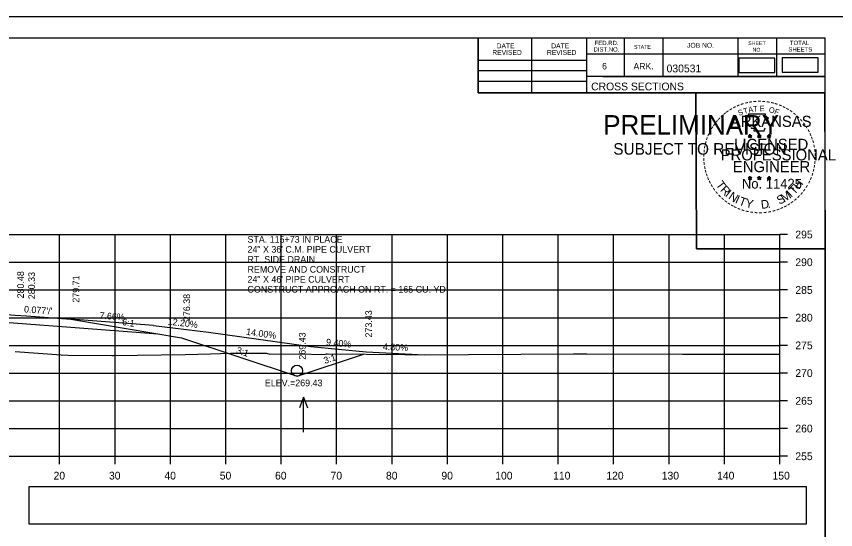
# Model space of a CAD drawing. Extents: x 285 to 4233, y -659 to 3710.
# Drawn here: x 2571.7 to 2719.6, y 523.6 to 616.2 of the extents above; entities that cross this region are included whole.
import ezdxf

# ---------------------------------------------------------------- set-up
doc = ezdxf.new("R2010")
doc.units = 0
for name, color, linetype in [('R_Alt Surface', 7, 'Continuous'), ('R_Axis', 7, 'Continuous'), ('R_Axis Annot', 7, 'Continuous'), ('R_Border', 7, 'Continuous'), ('R_Border PE', 7, 'Continuous'), ('R_Border Prem', 7, 'Continuous'), ('R_Drive', 7, 'Continuous'), ('R_Exist Surface', 7, 'Continuous'), ('R_Fin Surface', 7, 'Continuous'), ('R_Grid', 7, 'Continuous'), ('R_No Plot', 7, 'Continuous'), ('R_Water', 7, 'Continuous'), ('R_Water Annot', 7, 'Continuous'), ('R_Xsect Elev', 7, 'Continuous'), ('R_Xsect Slope', 7, 'Continuous')]:
    doc.layers.add(name, color=color, linetype=linetype)

msp = doc.modelspace()

# ---------------------------------------------------------------- linework, layer by layer
at = {"layer": 'R_Alt Surface'}
msp.add_lwpolyline([(2527.89, 562.34), (2541.5, 562.61), (2547.5, 562.73), (2547.5, 562.73), (2573.5, 560.74), (2581.5, 560.13), (2597.23, 558.92)], dxfattribs=at)
at = {"layer": 'R_Axis'}
for p, q in [((2709.5, 536.83), (2709.5, 576.83)), ((2710.9, 576.83), (2709.5, 576.83)), ((2710.9, 571.83), (2709.5, 571.83)), ((2710.9, 566.83), (2709.5, 566.83)), ((2710.9, 561.83), (2709.5, 561.83)), ((2710.9, 556.83), (2709.5, 556.83)), ((2710.9, 551.83), (2709.5, 551.83)), ((2710.9, 546.83), (2709.5, 546.83)), ((2710.9, 541.83), (2709.5, 541.83)), ((2409.5, 536.83), (2709.5, 536.83)), ((2579.5, 535.43), (2579.5, 536.83)), ((2589.5, 535.43), (2589.5, 536.83)), ((2599.5, 535.43), (2599.5, 536.83)), ((2609.5, 535.43), (2609.5, 536.83)), ((2619.5, 535.43), (2619.5, 536.83)), ((2629.5, 535.43), (2629.5, 536.83)), ((2639.5, 535.43), (2639.5, 536.83)), ((2649.5, 535.43), (2649.5, 536.83)), ((2659.5, 535.43), (2659.5, 536.83)), ((2669.5, 535.43), (2669.5, 536.83)), ((2679.5, 535.43), (2679.5, 536.83)), ((2689.5, 535.43), (2689.5, 536.83)), ((2699.5, 535.43), (2699.5, 536.83)), ((2709.5, 535.43), (2709.5, 536.83)), ((2710.9, 536.83), (2709.5, 536.83))]:
    msp.add_line(p, q, dxfattribs=at)
at = {"layer": 'R_Axis Annot'}
for points in [[(2702.12, 606.06), (2708.58, 606.06), (2708.58, 608.62), (2702.12, 608.62)], [(2709.94, 606.14), (2716.4, 606.14), (2716.4, 608.7), (2709.94, 608.7)], [(2573.96, 524.64), (2714.32, 524.64), (2714.32, 531.29), (2573.96, 531.29)]]:
    msp.add_lwpolyline(points, close=True, dxfattribs=at)
at = {"layer": 'R_Border'}
for p, q in [((2401.5, 612.29), (2717.68, 612.29)), ((2655.04, 602.41), (2655.04, 612.29)), ((2664.72, 602.41), (2664.72, 612.29)), ((2674.58, 612.29), (2674.58, 602.41)), ((2681.42, 612.29), (2681.42, 605.35)), ((2688.36, 612.29), (2688.36, 605.35)), ((2701.94, 612.29), (2701.94, 605.35)), ((2708.88, 612.29), (2708.88, 605.35)), ((2717.68, 406.83), (2717.68, 612.29)), ((2717.68, 609.35), (2674.58, 609.35)), ((2717.68, 609.37), (2717.68, 609.37)), ((2655.04, 608.27), (2674.58, 608.27)), ((2655.04, 606.41), (2674.58, 606.41)), ((2717.68, 605.35), (2674.58, 605.35)), ((2677.54, 605.35), (2717.68, 605.35)), ((2655.04, 604.47), (2674.58, 604.47)), ((2717.68, 602.41), (2655.04, 602.41))]:
    msp.add_line(p, q, dxfattribs=at)
at = {"layer": 'R_Border PE'}
for p, q in [((2703.77, 594.66), (2704.11, 594.55)), ((2703.77, 594.66), (2704.02, 594.62)), ((2703.77, 594.66), (2704, 594.54)), ((2703.9, 594.26), (2704.11, 594.55)), ((2703.9, 594.26), (2704.02, 594.5)), ((2703.9, 594.26), (2704.11, 594.47)), ((2704.11, 594.92), (2704.07, 594.67)), ((2704.11, 594.55), (2704.11, 594.92)), ((2704.11, 594.92), (2704.16, 594.67)), ((2704.46, 594.66), (2704.11, 594.55)), ((2704.33, 594.26), (2704.11, 594.55)), ((2704.33, 594.26), (2704.11, 594.47)), ((2704.46, 594.66), (2704.18, 594.61)), ((2704.33, 594.26), (2704.19, 594.55)), ((2704.46, 594.66), (2704.26, 594.56)), ((2705.44, 594.66), (2705.78, 594.55)), ((2705.44, 594.66), (2705.69, 594.62)), ((2705.44, 594.66), (2705.67, 594.54)), ((2705.57, 594.26), (2705.78, 594.55)), ((2705.57, 594.26), (2705.69, 594.5)), ((2705.57, 594.26), (2705.78, 594.47)), ((2705.78, 594.92), (2705.74, 594.67)), ((2705.78, 594.55), (2705.78, 594.92)), ((2705.78, 594.92), (2705.83, 594.67)), ((2706.13, 594.66), (2705.78, 594.55)), ((2706, 594.26), (2705.78, 594.55)), ((2706, 594.26), (2705.78, 594.47)), ((2706.13, 594.66), (2705.85, 594.61)), ((2706, 594.26), (2705.86, 594.55)), ((2706.13, 594.66), (2705.93, 594.56)), ((2707.2, 594.65), (2707.55, 594.54)), ((2707.2, 594.65), (2707.45, 594.61)), ((2707.2, 594.65), (2707.44, 594.53)), ((2707.33, 594.24), (2707.55, 594.54)), ((2707.33, 594.24), (2707.46, 594.49)), ((2707.33, 594.24), (2707.55, 594.46)), ((2707.55, 594.91), (2707.51, 594.65)), ((2707.55, 594.54), (2707.55, 594.91)), ((2707.55, 594.91), (2707.6, 594.66)), ((2707.9, 594.65), (2707.55, 594.54)), ((2707.76, 594.24), (2707.55, 594.54)), ((2707.76, 594.24), (2707.55, 594.46)), ((2707.9, 594.65), (2707.61, 594.6)), ((2707.76, 594.24), (2707.62, 594.53)), ((2707.9, 594.65), (2707.69, 594.55)), ((2703.76, 587.09), (2704.11, 586.98)), ((2703.76, 587.09), (2704.01, 587.05)), ((2703.76, 587.09), (2704, 586.97)), ((2704.11, 587.34), (2704.07, 587.09)), ((2704.11, 586.98), (2704.11, 587.34)), ((2704.11, 587.34), (2704.16, 587.09)), ((2704.46, 587.09), (2704.11, 586.98)), ((2704.46, 587.09), (2704.17, 587.04)), ((2704.46, 587.09), (2704.25, 586.99)), ((2705.43, 587.09), (2705.78, 586.98)), ((2705.43, 587.09), (2705.68, 587.05)), ((2705.43, 587.09), (2705.67, 586.97)), ((2705.78, 587.34), (2705.74, 587.09)), ((2705.78, 586.98), (2705.78, 587.34)), ((2705.78, 587.34), (2705.83, 587.09)), ((2706.13, 587.09), (2705.78, 586.98)), ((2706.13, 587.09), (2705.84, 587.04)), ((2706.13, 587.09), (2705.92, 586.99)), ((2707.2, 587.08), (2707.55, 586.97)), ((2707.2, 587.08), (2707.45, 587.04)), ((2707.2, 587.08), (2707.43, 586.96)), ((2707.55, 587.33), (2707.51, 587.08)), ((2707.55, 586.97), (2707.55, 587.33)), ((2707.55, 587.33), (2707.6, 587.08)), ((2707.89, 587.08), (2707.55, 586.97)), ((2707.89, 587.08), (2707.61, 587.03)), ((2707.89, 587.08), (2707.69, 586.98)), ((2703.89, 586.68), (2704.11, 586.98)), ((2703.89, 586.68), (2704.02, 586.93)), ((2703.89, 586.68), (2704.11, 586.9)), ((2704.32, 586.68), (2704.11, 586.98)), ((2704.32, 586.68), (2704.11, 586.9)), ((2704.32, 586.68), (2704.19, 586.97)), ((2705.56, 586.68), (2705.78, 586.98)), ((2705.56, 586.68), (2705.69, 586.93)), ((2705.56, 586.68), (2705.78, 586.9)), ((2705.99, 586.68), (2705.78, 586.98)), ((2705.99, 586.68), (2705.78, 586.9)), ((2705.99, 586.68), (2705.86, 586.97)), ((2707.33, 586.67), (2707.55, 586.97)), ((2707.33, 586.67), (2707.46, 586.92)), ((2707.33, 586.67), (2707.54, 586.89)), ((2707.76, 586.67), (2707.54, 586.89)), ((2707.76, 586.67), (2707.55, 586.97)), ((2707.76, 586.67), (2707.62, 586.96))]:
    msp.add_line(p, q, dxfattribs=at)
for points in [[(2703.81, 598.54), (2704.08, 597.71)], [(2707.32, 597.62), (2707.46, 597.9), (2706.77, 597.88), (2706.92, 598.54), (2703.81, 598.54)], [(2704.3, 596.12), (2704.3, 596.03), (2704.86, 596.01), (2704.81, 595.54), (2706.68, 595.54), (2706.88, 596.08)], [(2704.11, 594.92), (2704.33, 594.26), (2703.77, 594.66), (2704.46, 594.66), (2703.9, 594.26), (2704.11, 594.92)], [(2705.78, 594.92), (2706, 594.26), (2705.44, 594.66), (2706.13, 594.66), (2705.57, 594.26), (2705.78, 594.92)], [(2707.55, 594.91), (2707.76, 594.24), (2707.2, 594.65), (2707.9, 594.65), (2707.33, 594.24), (2707.55, 594.91)], [(2704.11, 587.34), (2704.32, 586.68), (2703.76, 587.09), (2704.46, 587.09), (2703.89, 586.68), (2704.11, 587.34)], [(2705.78, 587.34), (2705.99, 586.68), (2705.43, 587.09), (2706.13, 587.09), (2705.56, 586.68), (2705.78, 587.34)], [(2707.55, 587.33), (2707.76, 586.67), (2707.2, 587.08), (2707.89, 587.08), (2707.33, 586.67), (2707.55, 587.33)]]:
    msp.add_lwpolyline(points, dxfattribs=at)
for centre, radius in [((2704.11, 594.55), 0.172), ((2704.11, 594.55), 0.145), ((2704.11, 594.55), 0.116), ((2704.11, 594.55), 0.0991), ((2704.11, 594.55), 0.0747), ((2704.11, 594.55), 0.0495), ((2704.11, 594.55), 0.0296), ((2705.78, 594.55), 0.172), ((2705.78, 594.55), 0.145), ((2705.78, 594.55), 0.116), ((2705.78, 594.55), 0.0991), ((2705.78, 594.55), 0.0747), ((2705.78, 594.55), 0.0495), ((2705.78, 594.55), 0.0296), ((2707.55, 594.54), 0.172), ((2707.55, 594.54), 0.145), ((2707.55, 594.54), 0.116), ((2707.55, 594.54), 0.0991), ((2707.55, 594.54), 0.0747), ((2707.55, 594.54), 0.0495), ((2707.55, 594.54), 0.0296), ((2704.11, 586.98), 0.172), ((2704.11, 586.98), 0.145), ((2704.11, 586.98), 0.116), ((2704.11, 586.98), 0.0991), ((2704.11, 586.98), 0.0747), ((2705.78, 586.98), 0.172), ((2705.78, 586.98), 0.145), ((2705.78, 586.98), 0.116), ((2705.78, 586.98), 0.0991), ((2705.78, 586.98), 0.0747), ((2707.55, 586.97), 0.172), ((2707.55, 586.97), 0.145), ((2707.55, 586.97), 0.116), ((2707.55, 586.97), 0.0991), ((2704.11, 586.98), 0.0495), ((2704.11, 586.98), 0.0296), ((2705.78, 586.98), 0.0495), ((2705.78, 586.98), 0.0296), ((2707.55, 586.97), 0.0747), ((2707.55, 586.97), 0.0495), ((2707.55, 586.97), 0.0296)]:
    msp.add_circle(centre, radius, dxfattribs=at)
at = {"layer": 'R_Drive'}
for p, q in [((2596.46, 560.4), (2581.5, 561.54)), ((2596.46, 560.4), (2606.38, 559.19)), ((2606.38, 559.19), (2624.84, 556.6)), ((2624.84, 556.6), (2634.84, 555.66)), ((2634.84, 555.66), (2645.44, 555.15))]:
    msp.add_line(p, q, dxfattribs=at)
at = {"layer": 'R_Exist Surface'}
msp.add_lwpolyline([(2571.49, 555.71), (2579.8, 555.12), (2581.04, 555.04), (2588.9, 555), (2589, 554.99), (2589.01, 554.99), (2589.03, 554.99), (2589.2, 554.99), (2602.18, 555.18), (2606.72, 555.32), (2610.37, 555.44), (2616.84, 555.4), (2617.45, 555.24), (2622.58, 555.29), (2627.31, 555.21), (2627.66, 555.29), (2627.78, 555.33), (2641.82, 555.16), (2643.79, 555.14), (2672.26, 555.29), (2672.7, 555.29), (2674.64, 555.29), (2691.93, 555.26), (2697.28, 555.22), (2709.5, 555.22)], dxfattribs=at)
at = {"layer": 'R_Fin Surface'}
msp.add_lwpolyline([(2502.71, 555.68), (2517.5, 560.61), (2541.5, 564.61), (2547.5, 564.15), (2571.5, 562.31), (2573.5, 562.16), (2581.5, 561.54), (2601.5, 558.21), (2622.35, 551.26), (2634.33, 555.25)], dxfattribs=at)
at = {"layer": 'R_Grid'}
for p, q in [((2409.5, 576.83), (2709.5, 576.83)), ((2579.5, 536.83), (2579.5, 576.83)), ((2589.5, 536.83), (2589.5, 576.83)), ((2599.5, 536.83), (2599.5, 576.83)), ((2609.5, 536.83), (2609.5, 576.83)), ((2619.5, 536.83), (2619.5, 576.83)), ((2629.5, 536.83), (2629.5, 576.83)), ((2639.5, 536.83), (2639.5, 576.83)), ((2649.5, 536.83), (2649.5, 576.83)), ((2659.5, 536.83), (2659.5, 576.83)), ((2669.5, 536.83), (2669.5, 576.83)), ((2679.5, 536.83), (2679.5, 576.83)), ((2689.5, 536.83), (2689.5, 576.83)), ((2699.5, 536.83), (2699.5, 576.83)), ((2709.5, 536.83), (2709.5, 576.83)), ((2409.5, 571.83), (2709.5, 571.83)), ((2409.5, 566.83), (2709.5, 566.83)), ((2409.5, 561.83), (2709.5, 561.83)), ((2409.5, 556.83), (2709.5, 556.83)), ((2409.5, 551.83), (2709.5, 551.83)), ((2409.5, 546.83), (2709.5, 546.83)), ((2409.5, 541.83), (2709.5, 541.83)), ((2409.5, 536.83), (2709.5, 536.83))]:
    msp.add_line(p, q, dxfattribs=at)
at = {"layer": 'R_No Plot'}
for p, q in [((2389.1, 616.18), (2722.43, 616.18)), ((2693.72, 579.95), (2693.72, 579.95))]:
    msp.add_line(p, q, dxfattribs=at)
for points in [[(2389.09, 616.18), (2722.43, 616.18), (2722.43, 402.85), (2389.09, 402.85)], [(2635.42, 612.29), (2655.04, 612.29), (2655.04, 602.41), (2671.15, 602.41), (2694.35, 602.41), (2694.47, 574.25), (2717.68, 574.25), (2717.68, 406.83), (2401.5, 406.83), (2401.5, 612.29)], [(2694.35, 602.41), (2717.56, 602.41), (2717.68, 574.25), (2694.47, 574.25)]]:
    msp.add_lwpolyline(points, close=True, dxfattribs=at)
at = {"layer": 'R_Water'}
msp.add_circle((2622.35, 552.26), 1, dxfattribs=at)
at = {"layer": 'R_Water Annot'}
for p, q in [((2623.53, 547.48), (2622.83, 545.56)), ((2623.53, 541.2), (2623.53, 547.48)), ((2623.53, 547.48), (2624.23, 545.56))]:
    msp.add_line(p, q, dxfattribs=at)

# ---------------------------------------------------------------- texts
at = {"layer": 'R_Axis Annot'}
for s, p in [('295', (2712.3, 576.13)), ('290', (2712.3, 571.13)), ('285', (2712.3, 566.13)), ('280', (2712.3, 561.13)), ('275', (2712.3, 556.13)), ('270', (2712.3, 551.13)), ('265', (2712.3, 546.13)), ('260', (2712.3, 541.13)), ('255', (2712.3, 536.13)), ('20', (2578.41, 532.63)), ('30', (2588.41, 532.63)), ('40', (2598.41, 532.63)), ('50', (2608.41, 532.63)), ('60', (2618.38, 532.63)), ('70', (2628.41, 532.63)), ('80', (2638.41, 532.63)), ('90', (2648.41, 532.63)), ('100', (2658.13, 532.63)), ('110', (2668.58, 532.63)), ('120', (2678.18, 532.63)), ('130', (2688.18, 532.63)), ('140', (2698.18, 532.63)), ('150', (2708.18, 532.63))]:
    msp.add_text(s, height=1.4, dxfattribs=at).set_placement(p)
at = {"layer": 'R_Border'}
for s, height, p in [('DATE', 0.879, (2658.38, 610.42)), ('DATE', 0.879, (2668.24, 610.42)), ('FED.RD.', 0.782, (2676.06, 611.01)), ('STATE', 0.684, (2683.18, 610.33)), ('JOB NO.', 0.879, (2692.76, 610.53)), ('SHEET', 0.684, (2703.8, 611.01)), ('TOTAL', 0.782, (2711.32, 611.01)), ('REVISED', 0.879, (2657.6, 609.24)), ('REVISED', 0.879, (2667.46, 609.24)), ('DIST.NO.', 0.782, (2675.86, 609.83)), ('NO.', 0.684, (2704.58, 609.83)), ('SHEETS', 0.782, (2711.04, 609.83)), ('6', 1.17, (2677.42, 606.61)), ('ARK.', 1.172, (2683.08, 606.61)), ('030531', 1.4, (2689.06, 606.09)), ('CROSS SECTIONS', 1.4, (2675.44, 602.84))]:
    msp.add_text(s, height=height, rotation=360, dxfattribs=at).set_placement(p)
at = {"layer": 'R_Border PE'}
for s, height, rotation, p in [('-', 1.6, 19.1761, (2702.55, 599.67)), ('-', 1.6, 13.6301, (2703.3, 599.91)), ('-', 1.6, 10.2193, (2703.98, 600.07)), ('-', 1.6, 5.8968, (2704.71, 600.18)), ('-', 1.6, 0.1862, (2705.48, 600.25)), ('-', 1.6, 357.743, (2706.21, 600.24)), ('-', 1.6, 352.1617, (2706.95, 600.18)), ('-', 1.6, 347.2049, (2707.67, 600.07)), ('-', 1.6, 342.3362, (2708.3, 599.92)), ('-', 1.6, 38.9507, (2699.64, 597.94)), ('-', 1.6, 36.2317, (2700.11, 598.32)), ('-', 1.6, 34.0636, (2700.69, 598.71)), ('-', 1.6, 28.7918, (2701.29, 599.08)), ('-', 1.6, 24.3072, (2701.92, 599.4)), ('S', 1, 21.594, (2702.16, 598.22)), ('T', 1, 16.4036, (2703.08, 598.55)), ('A', 1, 11.2132, (2703.9, 598.8)), ('T', 1, 6.0228, (2704.75, 598.97)), ('E', 1, 0.8323, (2705.86, 599.08)), ('O', 1, 350.4515, (2707.46, 598.87)), ('F', 1, 340.0707, (2708.41, 598.64)), ('-', 1.6, 337.8551, (2709.04, 599.69)), ('-', 1.6, 334.1211, (2709.67, 599.42)), ('-', 1.6, 329.6409, (2710.25, 599.14)), ('-', 1.6, 325.8627, (2710.89, 598.78)), ('-', 1.6, 50.6142, (2698.35, 596.56)), ('-', 1.6, 48.423, (2698.76, 597.04)), ('-', 1.6, 42.9622, (2699.2, 597.52)), ('ARKANSAS', 2, 360, (2700.66, 596.25)), ('-', 1.6, 320.5297, (2711.5, 598.35)), ('-', 1.6, 315.5786, (2712.1, 597.86)), ('-', 1.6, 309.8797, (2712.67, 597.31)), ('-', 1.6, 58.0706, (2697.61, 595.46)), ('-', 1.6, 54.2325, (2697.94, 595.99)), ('-', 1.6, 306.6522, (2713.2, 596.71)), ('-', 1.4, 303.6753, (2713.68, 596.14)), ('-', 1.6, 67.7743, (2697.04, 594.24)), ('-', 1.6, 62.8713, (2697.3, 594.85)), ('DWB', 0.01, 360, (2704.1, 594.55)), ('DWB', 0.01, 360, (2705.77, 594.55)), ('DWB', 0.01, 360, (2707.54, 594.54)), ('-', 1.6, 299.6684, (2714, 595.54)), ('-', 1.6, 294.6628, (2714.32, 594.92)), ('-', 1.6, 290.5728, (2714.58, 594.35)), ('-', 1.6, 75.461, (2696.63, 592.9)), ('-', 1.6, 72.3945, (2696.82, 593.61)), ('LICENSED', 2, 360, (2701.26, 592.1)), ('-', 1.6, 285.1233, (2714.82, 593.77)), ('-', 1.6, 280.5493, (2715.02, 593.03)), ('-', 1.6, 85.1863, (2696.42, 591.49)), ('-', 1.6, 81.2013, (2696.49, 592.18)), ('PROFESSIONAL', 2, 360, (2698.83, 590.2)), ('-', 1.6, 276.5962, (2715.18, 592.26)), ('-', 1.6, 274.3301, (2715.24, 591.54)), ('-', 1.6, 94.1959, (2696.43, 590.07)), ('-', 1.6, 89.0622, (2696.39, 590.79)), ('ENGINEER', 2, 360, (2701.02, 588.08)), ('-', 1.6, 263.5172, (2715.25, 590.24)), ('-', 1.6, 269.9407, (2715.27, 590.9)), ('-', 1.6, 98.9479, (2696.5, 589.4)), ('-', 1.6, 101.7149, (2696.64, 588.67)), ('-', 1.6, 255.7626, (2715.07, 588.91)), ('-', 1.6, 260.9953, (2715.18, 589.58)), ('-', 1.6, 105.4578, (2696.8, 588.07)), ('-', 1.6, 109.0874, (2697.01, 587.44)), ('-', 1.6, 114.0643, (2697.27, 586.84)), ('-', 1.6, 247.8887, (2714.67, 587.51)), ('-', 1.6, 252.8681, (2714.89, 588.19)), ('-', 1.6, 115.7289, (2697.57, 586.23)), ('-', 1.6, 120.4471, (2697.93, 585.64)), ('T', 1.54, 306.0406, (2697.87, 585.82)), ('R', 1.54, 314.005, (2698.63, 584.77)), ('No. 11425', 1.757, 360, (2702.65, 585.12)), ('DWB', 0.01, 360, (2704.1, 586.97)), ('DWB', 0.01, 360, (2705.77, 586.97)), ('DWB', 0.01, 360, (2707.53, 586.96)), ('T', 1.54, 46.6444, (2712.1, 583.91)), ('H', 1.54, 54.6088, (2712.99, 584.85)), ('-', 1.6, 239.0712, (2714.01, 586.13)), ('-', 1.6, 244.6197, (2714.41, 586.88)), ('-', 1.6, 125.8934, (2698.33, 585.08)), ('-', 1.6, 130.7181, (2698.79, 584.53)), ('I', 1.54, 321.9694, (2699.53, 583.84)), ('N', 1.54, 326.5002, (2700.1, 583.37)), ('M', 1.54, 32.6563, (2710.26, 582.59)), ('I', 1.54, 42.1136, (2711.54, 583.43)), ('-', 1.6, 231.2538, (2713.18, 584.91)), ('-', 1.6, 233.8452, (2713.61, 585.48)), ('-', 1.6, 134.2238, (2699.31, 583.98)), ('-', 1.6, 138.9338, (2699.84, 583.52)), ('-', 1.6, 144.6463, (2700.39, 583.11)), ('-', 1.6, 148.0898, (2700.95, 582.74)), ('I', 1.54, 335.3603, (2701.31, 582.58)), ('T', 1.54, 339.8912, (2701.97, 582.25)), ('Y', 1.54, 347.8556, (2703.19, 581.81)), ('D', 1.54, 6.3969, (2706.17, 581.45)), ('S', 1.54, 26.9312, (2709.42, 582.18)), ('-', 1.6, 215.7363, (2711.63, 583.37)), ('-', 1.6, 221.0851, (2712.18, 583.84)), ('-', 1.6, 225.7653, (2712.7, 584.35)), ('-', 1.6, 151.5704, (2701.53, 582.42)), ('-', 1.6, 154.6002, (2702.05, 582.17)), ('-', 1.6, 158.5612, (2702.68, 581.91)), ('-', 1.6, 162.7983, (2703.36, 581.7)), ('-', 1.6, 167.5555, (2704.08, 581.54)), ('.', 1.54, 13.7642, (2707.36, 581.58)), ('-', 1.6, 195.4743, (2708.62, 581.8)), ('-', 1.6, 200.7184, (2709.29, 582.04)), ('-', 1.6, 204.2516, (2709.91, 582.32)), ('-', 1.6, 207.3568, (2710.54, 582.63)), ('-', 1.6, 212.2491, (2711.1, 582.98)), ('-', 1.6, 173.1155, (2704.85, 581.43)), ('-', 1.6, 176.5183, (2705.6, 581.37)), ('-', 1.6, 181.5918, (2706.34, 581.39)), ('-', 1.6, 185.8167, (2707.15, 581.47)), ('-', 1.6, 191.2858, (2707.89, 581.6))]:
    msp.add_text(s, height=height, rotation=rotation, dxfattribs=at).set_placement(p)
at = {"layer": 'R_Border Prem'}
for s, height, p in [('PRELIMINARY', 3.5, (2677.63, 594.87)), ('DWB', 0.01, (2678.38, 596.72)), ('SUBJECT TO REVISION', 2.0751, (2679.44, 591.24))]:
    msp.add_text(s, height=height, rotation=360, dxfattribs=at).set_placement(p)
at = {"layer": 'R_Water Annot'}
for s, p in [('STA. 115+73 IN PLACE', (2613.41, 575.35)), ('24" X 36\' C.M. PIPE CULVERT', (2613.41, 573.55)), ('RT. SIDE DRAIN', (2613.41, 571.75)), ('REMOVE AND CONSTRUCT', (2613.41, 569.95)), ('24" X 46\' PIPE CULVERT', (2613.41, 568.15)), ('CONSTRUCT APPROACH ON RT. = 165 CU. YD.', (2613.41, 566.35))]:
    msp.add_text(s, height=1.2, dxfattribs=at).set_placement(p)
at = {"layer": 'R_Xsect Elev'}
for s, rotation, p in [('280.48', 90, (2573.05, 565.31)), ('280.33', 90, (2575.05, 565.16)), ('279.71', 90, (2583.05, 564.54)), ('276.38', 90, (2603.05, 561.21)), ('7.66%', 355.6187, (2586.67, 561.65)), ('273.43', 90, (2635.88, 558.25)), ('12.20%', 353.0443, (2598.95, 560.6)), ('14.00%', 352.0304, (2613.11, 558.75)), ('269.43', 90, (2623.9, 554.26)), ('9.40%', 354.63, (2627.55, 556.85)), ('4.80%', 357.2519, (2637.82, 556.02))]:
    msp.add_text(s, height=1.2, rotation=rotation, dxfattribs=at).set_placement(p)
msp.add_text('ELEV.=269.43', height=1.2, dxfattribs=at).set_placement((2616.55, 549.46))
at = {"layer": 'R_Xsect Slope'}
for s, rotation, p in [("0.077'/'", 355.6187, (2573.04, 562.79)), ('6:1', 350.5377, (2590.73, 560.51)), ('3:1', 341.5651, (2611.29, 555.47)), ('3:1', 18.4349, (2627.39, 553.47))]:
    msp.add_text(s, height=1.2, rotation=rotation, dxfattribs=at).set_placement(p)

doc.saveas('drawing.dxf')
